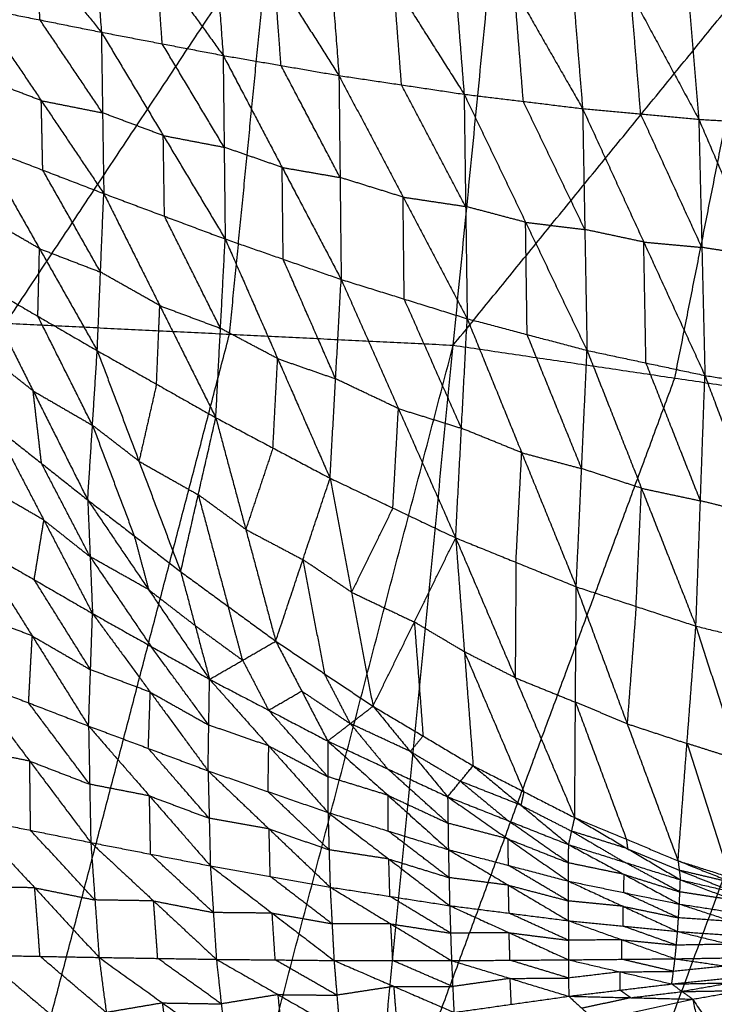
# Model space of a CAD drawing. Header units: millimetres. Extents: x -106 to 110, y -96 to 120.
# Tile 753 of 1020: x 1.95 to 8.48, y 48.48 to 57.73. Entities that reach past the tile are written whole.
import ezdxf

# ---------------------------------------------------------------- set-up
doc = ezdxf.new("R2010")
doc.units = ezdxf.units.MM
doc.header["$MEASUREMENT"] = 0
doc.layers.add('Default', color=7, linetype='Continuous', true_color=0x000000)

msp = doc.modelspace()

# ---------------------------------------------------------------- linework, layer by layer
at = {"layer": 'Default'}
for points in [[(1.8192, 54.8763, 3.8092), (4.3017, 58.6214, 3.8351), (6.7842, 62.3664, 3.8611)], [(6.0262, 54.6697, 3.8092), (6.4052, 58.518, 3.8351), (6.7842, 62.3664, 3.8611)], [(6.0262, 54.6697, 3.8092), (8.8638, 58.1533, 3.8351), (11.7015, 61.637, 3.8611)], [(1.4777, 59.1398, -1.3379), (2.0977, 58.3756, -1.5261), (2.7177, 57.6114, -1.7143)], [(5.9605, 59.1331, -2.1705), (6.0444, 58.0807, -2.2815), (6.1283, 57.0282, -2.3925)], [(5.9605, 59.1331, -2.1705), (6.6014, 58.013, -2.3762), (7.2424, 56.8929, -2.582)], [(7.0564, 59.1584, -2.3442), (7.1494, 58.0257, -2.4631), (7.2424, 56.8929, -2.582)], [(7.0564, 59.1584, -2.3442), (7.6957, 57.9755, -2.5424), (8.335, 56.7926, -2.7406)], [(8.1347, 59.1923, -2.4903), (8.2348, 57.9924, -2.6154), (8.335, 56.7926, -2.7406)], [(8.1347, 59.1923, -2.4903), (8.7496, 57.9609, -2.6752), (9.3646, 56.7296, -2.86)], [(2.6099, 59.1242, -1.552), (2.6638, 58.3678, -1.6332), (2.7177, 57.6114, -1.7143)], [(2.6099, 59.1242, -1.552), (3.2363, 58.2584, -1.7512), (3.8627, 57.3926, -1.9503)], [(3.7352, 59.1155, -1.7669), (3.799, 58.254, -1.8586), (3.8627, 57.3926, -1.9503)], [(3.7352, 59.1155, -1.7669), (4.3435, 58.1597, -1.9683), (4.9517, 57.2039, -2.1698)], [(4.8048, 59.1177, -1.967), (4.8782, 58.1608, -2.0684), (4.9517, 57.2039, -2.1698)], [(4.8048, 59.1177, -1.967), (5.4666, 58.073, -2.1797), (6.1283, 57.0282, -2.3925)], [(3.9227, 54.773, 3.8092), (4.1122, 56.6972, 3.8222), (4.3017, 58.6214, 3.8351)], [(2.1414, 57.7261, -1.5967), (2.1195, 58.0509, -1.5614), (2.0977, 58.3756, -1.5261)], [(3.2902, 57.502, -1.8323), (3.2632, 57.8802, -1.7917), (3.2363, 58.2584, -1.7512)], [(4.4072, 57.2982, -2.06), (4.3753, 57.7289, -2.0142), (4.3435, 58.1597, -1.9683)], [(8.1094, 54.3607, 3.8092), (8.4866, 56.257, 3.8222), (8.8638, 58.1533, 3.8351)], [(5.54, 57.116, -2.2811), (5.5033, 57.5945, -2.2304), (5.4666, 58.073, -2.1797)], [(6.6854, 56.9606, -2.4873), (6.6434, 57.4868, -2.4318), (6.6014, 58.013, -2.3762)], [(7.7887, 56.8428, -2.6613), (7.7422, 57.4091, -2.6018), (7.6957, 57.9755, -2.5424)], [(1.5651, 57.8408, -1.4791), (2.1414, 57.7261, -1.5967), (2.7177, 57.6114, -1.7143)], [(1.5651, 57.8408, -1.4791), (2.1528, 56.9677, -1.5077), (2.7405, 56.0945, -1.5364)], [(2.7291, 56.853, -1.6254), (2.4352, 57.2895, -1.611), (2.1414, 57.7261, -1.5967)], [(2.7177, 57.6114, -1.7143), (2.7291, 56.853, -1.6254), (2.7405, 56.0945, -1.5364)], [(2.7177, 57.6114, -1.7143), (3.2902, 57.502, -1.8323), (3.8627, 57.3926, -1.9503)], [(2.7177, 57.6114, -1.7143), (3.2998, 56.6395, -1.7321), (3.882, 55.6676, -1.75)], [(3.8723, 56.5301, -1.8502), (3.5812, 57.016, -1.8412), (3.2902, 57.502, -1.8323)], [(3.8627, 57.3926, -1.9503), (3.8723, 56.5301, -1.8502), (3.882, 55.6676, -1.75)], [(3.8627, 57.3926, -1.9503), (4.4072, 57.2982, -2.06), (4.9517, 57.2039, -2.1698)], [(3.8627, 57.3926, -1.9503), (4.4176, 56.3401, -1.9495), (4.9725, 55.2875, -1.9486)], [(4.9621, 56.2457, -2.0592), (4.6846, 56.772, -2.0596), (4.4072, 57.2982, -2.06)], [(2.1528, 56.9677, -1.5077), (1.866, 57.0779, -1.4545), (1.5792, 57.1882, -1.4013)], [(4.9517, 57.2039, -2.1698), (4.9621, 56.2457, -2.0592), (4.9725, 55.2875, -1.9486)], [(4.9517, 57.2039, -2.1698), (5.54, 57.116, -2.2811), (6.1283, 57.0282, -2.3925)], [(4.9517, 57.2039, -2.1698), (5.5546, 56.0613, -2.1601), (6.1576, 54.9187, -2.1504)], [(6.1429, 55.9734, -2.2715), (5.8415, 56.5447, -2.2763), (5.54, 57.116, -2.2811)], [(6.1283, 57.0282, -2.3925), (6.1429, 55.9734, -2.2715), (6.1576, 54.9187, -2.1504)], [(6.1283, 57.0282, -2.3925), (6.6854, 56.9606, -2.4873), (7.2424, 56.8929, -2.582)], [(6.1283, 57.0282, -2.3925), (6.7062, 55.8245, -2.3574), (7.2841, 54.6207, -2.3223)], [(2.1669, 56.315, -1.4299), (2.1598, 56.6414, -1.4688), (2.1528, 56.9677, -1.5077)], [(2.1528, 56.9677, -1.5077), (2.441, 56.9103, -1.5665), (2.7291, 56.853, -1.6254)], [(7.2633, 55.7568, -2.4522), (6.9743, 56.3587, -2.4697), (6.6854, 56.9606, -2.4873)], [(3.2998, 56.6395, -1.7321), (3.0145, 56.7462, -1.6788), (2.7291, 56.853, -1.6254)], [(7.2424, 56.8929, -2.582), (7.2633, 55.7568, -2.4522), (7.2841, 54.6207, -2.3223)], [(7.2424, 56.8929, -2.582), (7.7887, 56.8428, -2.6613), (8.335, 56.7926, -2.7406)], [(7.2424, 56.8929, -2.582), (7.8174, 55.6389, -2.5243), (8.3924, 54.3848, -2.4665)], [(8.3637, 55.5887, -2.6036), (8.0762, 56.2158, -2.6324), (7.7887, 56.8428, -2.6613)], [(8.335, 56.7926, -2.7406), (8.3637, 55.5887, -2.6036), (8.3924, 54.3848, -2.4665)], [(8.335, 56.7926, -2.7406), (8.8498, 56.7611, -2.8003), (9.3646, 56.7296, -2.86)], [(8.335, 56.7926, -2.7406), (8.8855, 55.5068, -2.6581), (9.436, 54.221, -2.5756)], [(3.3112, 55.8811, -1.6432), (3.3055, 56.2603, -1.6877), (3.2998, 56.6395, -1.7321)], [(3.2998, 56.6395, -1.7321), (3.5861, 56.5848, -1.7911), (3.8723, 56.5301, -1.8502)], [(1.5932, 56.5355, -1.3235), (2.1361, 55.5769, -1.1383), (2.679, 54.6183, -0.9531)], [(1.5932, 56.5355, -1.3235), (2.1669, 56.315, -1.4299), (2.7405, 56.0945, -1.5364)], [(4.4176, 56.3401, -1.9495), (4.1449, 56.4351, -1.8998), (3.8723, 56.5301, -1.8502)], [(2.7097, 55.3564, -1.2448), (2.4383, 55.8357, -1.3374), (2.1669, 56.315, -1.4299)], [(4.4272, 55.4776, -1.8493), (4.4224, 55.9088, -1.8994), (4.4176, 56.3401, -1.9495)], [(4.4176, 56.3401, -1.9495), (4.6898, 56.2929, -2.0043), (4.9621, 56.2457, -2.0592)], [(5.5546, 56.0613, -2.1601), (5.2584, 56.1535, -2.1096), (4.9621, 56.2457, -2.0592)], [(2.679, 54.6183, -0.9531), (2.7097, 55.3564, -1.2448), (2.7405, 56.0945, -1.5364)], [(2.7405, 56.0945, -1.5364), (3.2671, 55.0413, -1.3145), (3.7938, 53.9881, -1.0926)], [(2.7405, 56.0945, -1.5364), (3.3112, 55.8811, -1.6432), (3.882, 55.6676, -1.75)], [(5.565, 55.1031, -2.0495), (5.5598, 55.5822, -2.1048), (5.5546, 56.0613, -2.1601)], [(5.5546, 56.0613, -2.1601), (5.8488, 56.0174, -2.2158), (6.1429, 55.9734, -2.2715)], [(2.1361, 55.5769, -1.1383), (1.857, 55.7386, -1.1036), (1.5778, 55.9003, -1.0688)], [(6.7062, 55.8245, -2.3574), (6.4246, 55.899, -2.3144), (6.1429, 55.9734, -2.2715)], [(3.8379, 54.8278, -1.4213), (3.5745, 55.3544, -1.5322), (3.3112, 55.8811, -1.6432)], [(6.7209, 54.7697, -2.2364), (6.7135, 55.2971, -2.2969), (6.7062, 55.8245, -2.3574)], [(6.7062, 55.8245, -2.3574), (6.9847, 55.7907, -2.4048), (7.2633, 55.7568, -2.4522)], [(7.8174, 55.6389, -2.5243), (7.5403, 55.6979, -2.4882), (7.2633, 55.7568, -2.4522)], [(3.7938, 53.9881, -1.0926), (3.8379, 54.8278, -1.4213), (3.882, 55.6676, -1.75)], [(3.882, 55.6676, -1.75), (4.375, 54.5436, -1.4862), (4.868, 53.4197, -1.2223)], [(3.882, 55.6676, -1.75), (4.4272, 55.4776, -1.8493), (4.9725, 55.2875, -1.9486)], [(7.8383, 54.5028, -2.3944), (7.8278, 55.0708, -2.4593), (7.8174, 55.6389, -2.5243)], [(7.8174, 55.6389, -2.5243), (8.0905, 55.6138, -2.5639), (8.3637, 55.5887, -2.6036)], [(2.1207, 54.9418, -0.8836), (2.1284, 55.2593, -1.011), (2.1361, 55.5769, -1.1383)], [(2.1361, 55.5769, -1.1383), (2.4229, 55.4667, -1.1915), (2.7097, 55.3564, -1.2448)], [(8.8855, 55.5068, -2.6581), (8.6246, 55.5478, -2.6308), (8.3637, 55.5887, -2.6036)], [(4.9202, 54.3536, -1.5855), (4.6737, 54.9156, -1.7174), (4.4272, 55.4776, -1.8493)], [(3.2671, 55.0413, -1.3145), (2.9884, 55.1989, -1.2796), (2.7097, 55.3564, -1.2448)], [(1.5625, 55.2652, -0.8141), (2.076, 54.2402, -0.3707), (2.5896, 53.2152, 0.0728)], [(1.5625, 55.2652, -0.8141), (2.1207, 54.9418, -0.8836), (2.679, 54.6183, -0.9531)], [(4.868, 53.4197, -1.2223), (4.9202, 54.3536, -1.5855), (4.9725, 55.2875, -1.9486)], [(4.9725, 55.2875, -1.9486), (5.5108, 54.0733, -1.6515), (6.0491, 52.859, -1.3544)], [(4.9725, 55.2875, -1.9486), (5.565, 55.1031, -2.0495), (6.1576, 54.9187, -2.1504)], [(6.1033, 53.8889, -1.7524), (5.8342, 54.496, -1.9009), (5.565, 55.1031, -2.0495)], [(3.2364, 54.3032, -1.0229), (3.2518, 54.6723, -1.1687), (3.2671, 55.0413, -1.3145)], [(3.2671, 55.0413, -1.3145), (3.5525, 54.9346, -1.3679), (3.8379, 54.8278, -1.4213)], [(1.8192, 54.8763, 3.8092), (3.9227, 54.773, 3.8092), (6.0262, 54.6697, 3.8092)], [(2.6343, 53.9168, -0.4402), (2.3775, 54.4293, -0.6619), (2.1207, 54.9418, -0.8836)], [(6.0491, 52.859, -1.3544), (6.1033, 53.8889, -1.7524), (6.1576, 54.9187, -2.1504)], [(6.1576, 54.9187, -2.1504), (6.6701, 53.659, -1.8088), (7.1825, 52.3993, -1.4672)], [(6.1576, 54.9187, -2.1504), (6.7209, 54.7697, -2.2364), (7.2841, 54.6207, -2.3223)], [(4.375, 54.5436, -1.4862), (4.1064, 54.6857, -1.4537), (3.8379, 54.8278, -1.4213)], [(1.8192, 46.7433, 3.779), (2.8709, 50.7582, 3.7941), (3.9227, 54.773, 3.8092)], [(7.2333, 53.51, -1.8947), (6.9771, 54.1399, -2.0655), (6.7209, 54.7697, -2.2364)], [(1.8192, 38.6103, 3.7488), (3.9227, 46.64, 3.779), (6.0262, 54.6697, 3.8092)], [(2.5896, 53.2152, 0.0728), (2.6343, 53.9168, -0.4402), (2.679, 54.6183, -0.9531)], [(2.679, 54.6183, -0.9531), (3.0713, 53.5795, -0.4418), (3.4636, 52.5408, 0.0696)], [(2.679, 54.6183, -0.9531), (3.2364, 54.3032, -1.0229), (3.7938, 53.9881, -1.0926)], [(4.4318, 38.4819, 3.7488), (5.229, 46.5758, 3.779), (6.0262, 54.6697, 3.8092)], [(6.0262, 54.6697, 3.8092), (8.1094, 54.3607, 3.8092), (10.1926, 54.0516, 3.8092)], [(7.1825, 52.3993, -1.4672), (7.2333, 53.51, -1.8947), (7.2841, 54.6207, -2.3223)], [(7.2841, 54.6207, -2.3223), (7.796, 53.3252, -1.9423), (8.3078, 52.0296, -1.5623)], [(7.2841, 54.6207, -2.3223), (7.8383, 54.5028, -2.3944), (8.3924, 54.3848, -2.4665)], [(2.076, 54.2402, -0.3707), (1.8586, 54.4121, -0.3698), (1.6413, 54.5841, -0.3689)], [(4.3309, 53.7039, -1.1575), (4.3529, 54.1238, -1.3218), (4.375, 54.5436, -1.4862)], [(4.375, 54.5436, -1.4862), (4.6476, 54.4486, -1.5358), (4.9202, 54.3536, -1.5855)], [(8.3501, 53.2072, -2.0144), (8.0942, 53.855, -2.2044), (7.8383, 54.5028, -2.3944)], [(5.5108, 54.0733, -1.6515), (5.2155, 54.2134, -1.6185), (4.9202, 54.3536, -1.5855)], [(5.229, 46.5758, 3.779), (6.6692, 50.4682, 3.7941), (8.1094, 54.3607, 3.8092)], [(8.3078, 52.0296, -1.5623), (8.3501, 53.2072, -2.0144), (8.3924, 54.3848, -2.4665)], [(8.3924, 54.3848, -2.4665), (8.8822, 53.0767, -2.0507), (9.372, 51.7686, -1.6348)], [(8.3924, 54.3848, -2.4665), (8.9142, 54.3029, -2.5211), (9.436, 54.221, -2.5756)], [(2.1548, 53.5591, 0.0745), (2.1154, 53.8996, -0.1481), (2.076, 54.2402, -0.3707)], [(2.076, 54.2402, -0.3707), (2.3552, 54.0785, -0.4054), (2.6343, 53.9168, -0.4402)], [(3.2364, 54.3032, -1.0229), (3.1538, 53.9414, -0.7323), (3.0713, 53.5795, -0.4418)], [(4.4318, 38.4819, 3.7488), (7.3122, 46.2668, 3.779), (10.1926, 54.0516, 3.8092)], [(5.4585, 53.1394, -1.2884), (5.4847, 53.6063, -1.4699), (5.5108, 54.0733, -1.6515)], [(5.5108, 54.0733, -1.6515), (5.8071, 53.9811, -1.7019), (6.1033, 53.8889, -1.7524)], [(7.0193, 38.0981, 3.7488), (8.606, 46.0749, 3.779), (10.1926, 54.0516, 3.8092)], [(3.4636, 52.5408, 0.0696), (3.6287, 53.2644, -0.5115), (3.7938, 53.9881, -1.0926)], [(3.7938, 53.9881, -1.0926), (4.0756, 52.9383, -0.5129), (4.3573, 51.8884, 0.0667)], [(3.7938, 53.9881, -1.0926), (4.3309, 53.7039, -1.1575), (4.868, 53.4197, -1.2223)], [(1.72, 53.9029, 0.0763), (2.1548, 53.5591, 0.0745), (2.5896, 53.2152, 0.0728)], [(1.72, 53.9029, 0.0763), (2.1773, 53.0256, -0.337), (2.6345, 52.1483, -0.7502)], [(2.6343, 53.9168, -0.4402), (2.8304, 53.3974, -0.1845), (3.0266, 52.878, 0.0712)], [(3.0713, 53.5795, -0.4418), (2.8528, 53.7482, -0.441), (2.6343, 53.9168, -0.4402)], [(6.6701, 53.659, -1.8088), (6.3867, 53.7739, -1.7806), (6.1033, 53.8889, -1.7524)], [(4.3309, 53.7039, -1.1575), (4.2032, 53.3211, -0.8352), (4.0756, 52.9383, -0.5129)], [(3.0713, 53.5795, -0.4418), (3.35, 53.422, -0.4766), (3.6287, 53.2644, -0.5115)], [(6.6158, 52.6292, -1.4108), (6.6429, 53.1441, -1.6098), (6.6701, 53.659, -1.8088)], [(6.6701, 53.659, -1.8088), (6.9517, 53.5845, -1.8518), (7.2333, 53.51, -1.8947)], [(2.612, 52.6818, -0.3387), (2.3834, 53.1204, -0.1321), (2.1548, 53.5591, 0.0745)], [(7.796, 53.3252, -1.9423), (7.5147, 53.4176, -1.9185), (7.2333, 53.51, -1.8947)], [(4.3573, 51.8884, 0.0667), (4.6127, 52.6541, -0.5778), (4.868, 53.4197, -1.2223)], [(4.868, 53.4197, -1.2223), (5.0699, 52.3482, -0.5791), (5.2718, 51.2767, 0.0642)], [(4.868, 53.4197, -1.2223), (5.4585, 53.1394, -1.2884), (6.0491, 52.859, -1.3544)], [(2.1773, 53.0256, -0.337), (1.9032, 53.1844, -0.3706), (1.6291, 53.3431, -0.4042)], [(7.7452, 52.2144, -1.5147), (7.7706, 52.7698, -1.7285), (7.796, 53.3252, -1.9423)], [(7.796, 53.3252, -1.9423), (8.0731, 53.2662, -1.9783), (8.3501, 53.2072, -2.0144)], [(2.5896, 53.2152, 0.0728), (2.612, 52.6818, -0.3387), (2.6345, 52.1483, -0.7502)], [(2.5896, 53.2152, 0.0728), (3.0266, 52.878, 0.0712), (3.4636, 52.5408, 0.0696)], [(2.5896, 53.2152, 0.0728), (3.1622, 52.3723, -0.271), (3.7348, 51.5294, -0.6148)], [(3.6287, 53.2644, -0.5115), (3.7696, 52.7395, -0.2217), (3.9105, 52.2146, 0.0682)], [(4.0756, 52.9383, -0.5129), (3.8521, 53.1014, -0.5122), (3.6287, 53.2644, -0.5115)], [(8.8822, 53.0767, -2.0507), (8.6162, 53.142, -2.0325), (8.3501, 53.2072, -2.0144)], [(5.4585, 53.1394, -1.2884), (5.2642, 52.7438, -0.9337), (5.0699, 52.3482, -0.5791)], [(2.0863, 52.4658, -0.8174), (2.1318, 52.7457, -0.5772), (2.1773, 53.0256, -0.337)], [(2.1773, 53.0256, -0.337), (2.3947, 52.8537, -0.3378), (2.612, 52.6818, -0.3387)], [(7.0193, 38.0981, 3.7488), (10.6489, 45.5631, 3.779), (14.2785, 53.0282, 3.8092)], [(4.0756, 52.9383, -0.5129), (4.3441, 52.7962, -0.5454), (4.6127, 52.6541, -0.5778)], [(3.0266, 52.878, 0.0712), (3.0944, 52.6252, -0.0999), (3.1622, 52.3723, -0.271)], [(5.2718, 51.2767, 0.0642), (5.6604, 52.0679, -0.6451), (6.0491, 52.859, -1.3544)], [(6.0491, 52.859, -1.3544), (6.131, 51.7881, -0.6461), (6.213, 50.7171, 0.0621)], [(6.0491, 52.859, -1.3544), (6.6087, 51.5444, -0.6469), (7.1683, 50.2298, 0.0605)], [(6.0491, 52.859, -1.3544), (6.6158, 52.6292, -1.4108), (7.1825, 52.3993, -1.4672)], [(1.5381, 52.7833, -0.8846), (2.0679, 51.9371, -1.0522), (2.5976, 51.0909, -1.2199)], [(1.5381, 52.7833, -0.8846), (2.0863, 52.4658, -0.8174), (2.6345, 52.1483, -0.7502)], [(2.612, 52.6818, -0.3387), (2.8983, 52.2603, -0.5106), (3.1846, 51.8389, -0.6825)], [(3.1622, 52.3723, -0.271), (2.8871, 52.5271, -0.3049), (2.612, 52.6818, -0.3387)], [(4.6127, 52.6541, -0.5778), (4.7136, 52.1183, -0.2562), (4.8146, 51.5826, 0.0655)], [(5.0699, 52.3482, -0.5791), (4.8413, 52.5011, -0.5784), (4.6127, 52.6541, -0.5778)], [(6.6158, 52.6292, -1.4108), (6.6122, 52.0868, -1.0289), (6.6087, 51.5444, -0.6469)], [(2.6161, 51.6196, -0.985), (2.3512, 52.0427, -0.9012), (2.0863, 52.4658, -0.8174)], [(3.4636, 52.5408, 0.0696), (3.5992, 52.0351, -0.2726), (3.7348, 51.5294, -0.6148)], [(3.4636, 52.5408, 0.0696), (3.9105, 52.2146, 0.0682), (4.3573, 51.8884, 0.0667)], [(3.1622, 52.3723, -0.271), (3.3807, 52.2037, -0.2718), (3.5992, 52.0351, -0.2726)], [(7.1683, 50.2298, 0.0605), (7.1754, 51.3145, -0.7033), (7.1825, 52.3993, -1.4672)], [(7.1825, 52.3993, -1.4672), (7.6613, 51.1118, -0.7039), (8.1401, 49.8242, 0.0594)], [(7.1825, 52.3993, -1.4672), (7.7452, 52.2144, -1.5147), (8.3078, 52.0296, -1.5623)], [(5.0699, 52.3482, -0.5791), (5.3652, 52.208, -0.6121), (5.6604, 52.0679, -0.6451)], [(4.0461, 51.7089, -0.274), (3.9783, 51.9618, -0.1029), (3.9105, 52.2146, 0.0682)], [(7.7452, 52.2144, -1.5147), (7.7032, 51.6631, -1.1093), (7.6613, 51.1118, -0.7039)], [(2.0679, 51.9371, -1.0522), (1.786, 52.0458, -1.105), (1.5041, 52.1546, -1.1578)], [(2.5976, 51.0909, -1.2199), (2.6161, 51.6196, -0.985), (2.6345, 52.1483, -0.7502)], [(2.6345, 52.1483, -0.7502), (3.1778, 51.409, -0.8785), (3.721, 50.6697, -1.0068)], [(2.6345, 52.1483, -0.7502), (3.1846, 51.8389, -0.6825), (3.7348, 51.5294, -0.6148)], [(3.5992, 52.0351, -0.2726), (3.8226, 51.872, -0.2733), (4.0461, 51.7089, -0.274)], [(5.6604, 52.0679, -0.6451), (5.7014, 51.5324, -0.291), (5.7424, 50.9969, 0.0632)], [(6.131, 51.7881, -0.6461), (5.8957, 51.928, -0.6456), (5.6604, 52.0679, -0.6451)], [(8.1401, 49.8242, 0.0594), (8.224, 50.9269, -0.7514), (8.3078, 52.0296, -1.5623)], [(8.3078, 52.0296, -1.5623), (8.7112, 50.7719, -0.7517), (9.1145, 49.5143, 0.0588)], [(8.3078, 52.0296, -1.5623), (8.8399, 51.8991, -1.5985), (9.372, 51.7686, -1.6348)], [(2.0338, 51.3084, -1.3255), (2.0508, 51.6228, -1.1889), (2.0679, 51.9371, -1.0522)], [(2.0679, 51.9371, -1.0522), (2.342, 51.7784, -1.0186), (2.6161, 51.6196, -0.985)], [(3.7279, 51.0995, -0.8108), (3.4563, 51.4692, -0.7467), (3.1846, 51.8389, -0.6825)], [(3.7348, 51.5294, -0.6148), (4.0461, 51.7089, -0.274), (4.3573, 51.8884, 0.0667)], [(4.3573, 51.8884, 0.0667), (4.6015, 51.4193, -0.2077), (4.8457, 50.9501, -0.482)], [(4.3573, 51.8884, 0.0667), (4.8146, 51.5826, 0.0655), (5.2718, 51.2767, 0.0642)], [(6.131, 51.7881, -0.6461), (6.4108, 51.1308, -0.2924), (6.6906, 50.4735, 0.0613)], [(6.6087, 51.5444, -0.6469), (6.3699, 51.6663, -0.6465), (6.131, 51.7881, -0.6461)], [(4.0461, 51.7089, -0.274), (4.1682, 51.4743, -0.4112), (4.2903, 51.2398, -0.5484)], [(3.1778, 51.409, -0.8785), (2.8969, 51.5143, -0.9318), (2.6161, 51.6196, -0.985)], [(5.0587, 51.1134, -0.2089), (4.9366, 51.348, -0.0717), (4.8146, 51.5826, 0.0655)], [(6.6087, 51.5444, -0.6469), (6.892, 51.4295, -0.6751), (7.1754, 51.3145, -0.7033)], [(1.4701, 51.5258, -1.431), (2.0338, 51.3084, -1.3255), (2.5976, 51.0909, -1.2199)], [(1.4701, 51.5258, -1.431), (2.0442, 50.7611, -1.3883), (2.6183, 49.9963, -1.3456)], [(3.721, 50.6697, -1.0068), (3.7279, 51.0995, -0.8108), (3.7348, 51.5294, -0.6148)], [(3.7348, 51.5294, -0.6148), (4.2903, 51.2398, -0.5484), (4.8457, 50.9501, -0.482)], [(3.7348, 51.5294, -0.6148), (4.2917, 50.9039, -0.7063), (4.8486, 50.2784, -0.7977)], [(3.1593, 50.8803, -1.1134), (3.1685, 51.1446, -0.9959), (3.1778, 51.409, -0.8785)], [(3.1778, 51.409, -0.8785), (3.4528, 51.2543, -0.8447), (3.7279, 51.0995, -0.8108)], [(4.2903, 51.2398, -0.5484), (4.4459, 51.3295, -0.378), (4.6015, 51.4193, -0.2077)], [(4.6015, 51.4193, -0.2077), (4.8301, 51.2663, -0.2083), (5.0587, 51.1134, -0.2089)], [(2.6079, 50.5436, -1.2828), (2.3209, 50.926, -1.3041), (2.0338, 51.3084, -1.3255)], [(4.8457, 50.9501, -0.482), (5.0587, 51.1134, -0.2089), (5.2718, 51.2767, 0.0642)], [(5.2718, 51.2767, 0.0642), (5.6226, 50.8514, -0.1466), (5.9734, 50.4261, -0.3574)], [(5.2718, 51.2767, 0.0642), (5.7424, 50.9969, 0.0632), (6.213, 50.7171, 0.0621)], [(7.1754, 51.3145, -0.7033), (7.4148, 50.6708, -0.3217), (7.6542, 50.027, 0.0599)], [(7.6613, 51.1118, -0.7039), (7.4184, 51.2132, -0.7036), (7.1754, 51.3145, -0.7033)], [(4.8472, 50.6142, -0.6399), (4.5687, 50.927, -0.5941), (4.2903, 51.2398, -0.5484)], [(2.5976, 51.0909, -1.2199), (2.6079, 50.5436, -1.2828), (2.6183, 49.9963, -1.3456)], [(2.5976, 51.0909, -1.2199), (3.1593, 50.8803, -1.1134), (3.721, 50.6697, -1.0068)], [(2.5976, 51.0909, -1.2199), (3.1701, 50.434, -1.1651), (3.7426, 49.777, -1.1104)], [(4.2917, 50.9039, -0.7063), (4.0098, 51.0017, -0.7585), (3.7279, 51.0995, -0.8108)], [(5.0587, 51.1134, -0.2089), (5.2341, 50.9008, -0.3143), (5.4095, 50.6881, -0.4197)], [(5.6226, 50.8514, -0.1466), (5.3407, 50.9824, -0.1778), (5.0587, 51.1134, -0.2089)], [(7.6613, 51.1118, -0.7039), (7.9426, 51.0193, -0.7277), (8.224, 50.9269, -0.7514)], [(5.7424, 50.9969, 0.0632), (5.6825, 50.9242, -0.0417), (5.6226, 50.8514, -0.1466)], [(4.2848, 50.474, -0.9023), (4.2883, 50.689, -0.8043), (4.2917, 50.9039, -0.7063)], [(4.2917, 50.9039, -0.7063), (4.5694, 50.7591, -0.6731), (4.8472, 50.6142, -0.6399)], [(4.8457, 50.9501, -0.482), (4.8472, 50.6142, -0.6399), (4.8486, 50.2784, -0.7977)], [(4.8457, 50.9501, -0.482), (5.4095, 50.6881, -0.4197), (5.9734, 50.4261, -0.3574)], [(4.8457, 50.9501, -0.482), (5.413, 50.4396, -0.5417), (5.9803, 49.9291, -0.6014)], [(8.224, 50.9269, -0.7514), (8.4256, 50.2981, -0.3462), (8.6273, 49.6693, 0.0591)], [(8.7112, 50.7719, -0.7517), (8.4676, 50.8494, -0.7516), (8.224, 50.9269, -0.7514)], [(2.0442, 50.7611, -1.3883), (1.7611, 50.8182, -1.4466), (1.478, 50.8754, -1.5048)], [(3.7318, 50.2234, -1.0586), (3.4456, 50.5518, -1.086), (3.1593, 50.8803, -1.1134)], [(5.6226, 50.8514, -0.1466), (5.8579, 50.7115, -0.1471), (6.0932, 50.5716, -0.1477)], [(2.0521, 50.1107, -1.4621), (2.0481, 50.4359, -1.4252), (2.0442, 50.7611, -1.3883)], [(2.0442, 50.7611, -1.3883), (2.3261, 50.6524, -1.3356), (2.6079, 50.5436, -1.2828)], [(5.9734, 50.4261, -0.3574), (6.0932, 50.5716, -0.1477), (6.213, 50.7171, 0.0621)], [(6.213, 50.7171, 0.0621), (6.6623, 50.3465, -0.092), (7.1116, 49.9758, -0.246)], [(6.213, 50.7171, 0.0621), (6.6906, 50.4735, 0.0613), (7.1683, 50.2298, 0.0605)], [(3.721, 50.6697, -1.0068), (3.7318, 50.2234, -1.0586), (3.7426, 49.777, -1.1104)], [(3.721, 50.6697, -1.0068), (4.2848, 50.474, -0.9023), (4.8486, 50.2784, -0.7977)], [(3.721, 50.6697, -1.0068), (4.2948, 50.1232, -0.9431), (4.8685, 49.5767, -0.8793)], [(5.413, 50.4396, -0.5417), (5.1301, 50.5269, -0.5908), (4.8472, 50.6142, -0.6399)], [(5.9768, 50.1776, -0.4794), (5.6932, 50.4328, -0.4496), (5.4095, 50.6881, -0.4197)], [(3.1701, 50.434, -1.1651), (2.889, 50.4888, -1.224), (2.6079, 50.5436, -1.2828)], [(6.0932, 50.5716, -0.1477), (6.3178, 50.3863, -0.2247), (6.5425, 50.2009, -0.3017)], [(6.6623, 50.3465, -0.092), (6.3777, 50.459, -0.1198), (6.0932, 50.5716, -0.1477)], [(3.1804, 49.8867, -1.228), (3.1753, 50.1603, -1.1966), (3.1701, 50.434, -1.1651)], [(3.1701, 50.434, -1.1651), (3.4509, 50.3287, -1.1119), (3.7318, 50.2234, -1.0586)], [(4.8586, 49.9275, -0.8385), (4.5717, 50.2008, -0.8704), (4.2848, 50.474, -0.9023)], [(5.4145, 50.1038, -0.6996), (5.4137, 50.2717, -0.6206), (5.413, 50.4396, -0.5417)], [(5.413, 50.4396, -0.5417), (5.6949, 50.3086, -0.5106), (5.9768, 50.1776, -0.4794)], [(6.6906, 50.4735, 0.0613), (6.6765, 50.41, -0.0153), (6.6623, 50.3465, -0.092)], [(5.9734, 50.4261, -0.3574), (5.9768, 50.1776, -0.4794), (5.9803, 49.9291, -0.6014)], [(5.9734, 50.4261, -0.3574), (6.5416, 50.0295, -0.3917), (7.1098, 49.633, -0.4259)], [(5.9734, 50.4261, -0.3574), (6.5425, 50.2009, -0.3017), (7.1116, 49.9758, -0.246)], [(6.6623, 50.3465, -0.092), (6.9011, 50.2246, -0.0924), (7.1399, 50.1028, -0.0928)], [(4.8486, 50.2784, -0.7977), (4.8586, 49.9275, -0.8385), (4.8685, 49.5767, -0.8793)], [(4.8486, 50.2784, -0.7977), (5.4145, 50.1038, -0.6996), (5.9803, 49.9291, -0.6014)], [(4.8486, 50.2784, -0.7977), (5.4206, 49.8407, -0.73), (5.9925, 49.403, -0.6623)], [(1.486, 50.225, -1.5786), (2.0521, 50.1107, -1.4621), (2.6183, 49.9963, -1.3456)], [(1.486, 50.225, -1.5786), (2.091, 49.5706, -1.3906), (2.6961, 48.9161, -1.2026)], [(4.2948, 50.1232, -0.9431), (4.0133, 50.1733, -1.0009), (3.7318, 50.2234, -1.0586)], [(6.5416, 50.0295, -0.3917), (6.2592, 50.1036, -0.4355), (5.9768, 50.1776, -0.4794)], [(7.1107, 49.8044, -0.336), (6.8266, 50.0027, -0.3188), (6.5425, 50.2009, -0.3017)], [(7.1116, 49.9758, -0.246), (7.1399, 50.1028, -0.0928), (7.1683, 50.2298, 0.0605)], [(7.1683, 50.2298, 0.0605), (7.6542, 50.027, 0.0599), (8.1401, 49.8242, 0.0594)], [(7.1683, 50.2298, 0.0605), (7.6651, 49.9379, -0.049), (8.1619, 49.6459, -0.1584)], [(2.6572, 49.4562, -1.2741), (2.3547, 49.7835, -1.3681), (2.0521, 50.1107, -1.4621)], [(4.3055, 49.6768, -0.9949), (4.3002, 49.9, -0.969), (4.2948, 50.1232, -0.9431)], [(4.2948, 50.1232, -0.9431), (4.5767, 50.0254, -0.8908), (4.8586, 49.9275, -0.8385)], [(5.9864, 49.6661, -0.6318), (5.7004, 49.8849, -0.6657), (5.4145, 50.1038, -0.6996)], [(7.1399, 50.1028, -0.0928), (7.3883, 49.9568, -0.1475), (7.6368, 49.8108, -0.2022)], [(7.6651, 49.9379, -0.049), (7.4025, 50.0203, -0.0709), (7.1399, 50.1028, -0.0928)], [(2.6183, 49.9963, -1.3456), (2.6572, 49.4562, -1.2741), (2.6961, 48.9161, -1.2026)], [(2.6183, 49.9963, -1.3456), (3.1804, 49.8867, -1.228), (3.7426, 49.777, -1.1104)], [(2.6183, 49.9963, -1.3456), (3.2087, 49.4474, -1.1683), (3.7992, 48.8984, -0.9909)], [(6.5451, 49.7811, -0.5137), (6.5433, 49.9053, -0.4527), (6.5416, 50.0295, -0.3917)], [(6.5416, 50.0295, -0.3917), (6.8262, 49.917, -0.3638), (7.1107, 49.8044, -0.336)], [(7.1098, 49.633, -0.4259), (7.1107, 49.8044, -0.336), (7.1116, 49.9758, -0.246)], [(7.1116, 49.9758, -0.246), (7.6319, 49.6966, -0.2669), (8.1523, 49.4175, -0.2878)], [(7.1116, 49.9758, -0.246), (7.6368, 49.8108, -0.2022), (8.1619, 49.6459, -0.1584)], [(7.6542, 50.027, 0.0599), (7.6596, 49.9824, 0.0055), (7.6651, 49.9379, -0.049)], [(3.7709, 49.3377, -1.0506), (3.4756, 49.6122, -1.1393), (3.1804, 49.8867, -1.228)], [(5.4206, 49.8407, -0.73), (5.1396, 49.8841, -0.7843), (4.8586, 49.9275, -0.8385)], [(5.9803, 49.9291, -0.6014), (5.9864, 49.6661, -0.6318), (5.9925, 49.403, -0.6623)], [(5.9803, 49.9291, -0.6014), (6.5448, 49.5951, -0.5349), (7.1093, 49.261, -0.4683)], [(5.9803, 49.9291, -0.6014), (6.5451, 49.7811, -0.5137), (7.1098, 49.633, -0.4259)], [(7.6651, 49.9379, -0.049), (7.9081, 49.8365, -0.0492), (8.151, 49.7351, -0.0495)], [(5.4305, 49.4898, -0.7708), (5.4255, 49.6653, -0.7504), (5.4206, 49.8407, -0.73)], [(5.4206, 49.8407, -0.73), (5.7035, 49.7534, -0.6809), (5.9864, 49.6661, -0.6318)], [(7.1096, 49.447, -0.4471), (6.8273, 49.614, -0.4804), (6.5451, 49.7811, -0.5137)], [(7.6319, 49.6966, -0.2669), (7.3713, 49.7505, -0.3015), (7.1107, 49.8044, -0.336)], [(8.1571, 49.5317, -0.2231), (7.8969, 49.6713, -0.2127), (7.6368, 49.8108, -0.2022)], [(8.1401, 49.8242, 0.0594), (8.151, 49.7351, -0.0495), (8.1619, 49.6459, -0.1584)], [(8.1401, 49.8242, 0.0594), (8.6273, 49.6693, 0.0591), (9.1145, 49.5143, 0.0588)], [(8.1401, 49.8242, 0.0594), (8.6741, 49.6121, -0.0143), (9.2082, 49.3999, -0.088)], [(3.7426, 49.777, -1.1104), (3.7709, 49.3377, -1.0506), (3.7992, 48.8984, -0.9909)], [(3.7426, 49.777, -1.1104), (4.3055, 49.6768, -0.9949), (4.8685, 49.5767, -0.8793)], [(3.7426, 49.777, -1.1104), (4.3239, 49.3322, -0.9467), (4.9053, 48.8873, -0.7831)], [(7.6311, 49.5253, -0.3569), (7.6315, 49.611, -0.3119), (7.6319, 49.6966, -0.2669)], [(7.6319, 49.6966, -0.2669), (7.8945, 49.6142, -0.245), (8.1571, 49.5317, -0.2231)], [(8.151, 49.7351, -0.0495), (8.418, 49.629, -0.0864), (8.685, 49.5229, -0.1232)], [(8.6741, 49.6121, -0.0143), (8.4126, 49.6736, -0.0319), (8.151, 49.7351, -0.0495)], [(4.8869, 49.232, -0.8312), (4.5962, 49.4544, -0.913), (4.3055, 49.6768, -0.9949)], [(6.5448, 49.5951, -0.5349), (6.2656, 49.6306, -0.5834), (5.9864, 49.6661, -0.6318)], [(7.1093, 49.261, -0.4683), (7.1096, 49.447, -0.4471), (7.1098, 49.633, -0.4259)], [(7.1098, 49.633, -0.4259), (7.6227, 49.3964, -0.3708), (8.1356, 49.1598, -0.3157)], [(7.1098, 49.633, -0.4259), (7.6311, 49.5253, -0.3569), (8.1523, 49.4175, -0.2878)], [(8.1523, 49.4175, -0.2878), (8.1571, 49.5317, -0.2231), (8.1619, 49.6459, -0.1584)], [(8.1619, 49.6459, -0.1584), (8.6747, 49.4524, -0.1677), (9.1875, 49.2589, -0.177)], [(8.1619, 49.6459, -0.1584), (8.685, 49.5229, -0.1232), (9.2082, 49.3999, -0.088)], [(2.091, 49.5706, -1.3906), (1.8133, 49.5758, -1.443), (1.5356, 49.581, -1.4955)], [(2.1407, 48.9266, -1.3075), (2.1158, 49.2486, -1.349), (2.091, 49.5706, -1.3906)], [(2.091, 49.5706, -1.3906), (2.3741, 49.5134, -1.3323), (2.6572, 49.4562, -1.2741)], [(4.8685, 49.5767, -0.8793), (4.8869, 49.232, -0.8312), (4.9053, 48.8873, -0.7831)], [(4.8685, 49.5767, -0.8793), (5.4305, 49.4898, -0.7708), (5.9925, 49.403, -0.6623)], [(4.8685, 49.5767, -0.8793), (5.4392, 49.2313, -0.7337), (6.0099, 48.8859, -0.588)], [(6.5509, 49.332, -0.5653), (6.5478, 49.4635, -0.5501), (6.5448, 49.5951, -0.5349)], [(6.5448, 49.5951, -0.5349), (6.8272, 49.521, -0.491), (7.1096, 49.447, -0.4471)], [(8.1439, 49.2886, -0.3018), (7.8875, 49.4069, -0.3293), (7.6311, 49.5253, -0.3569)], [(8.6747, 49.4524, -0.1677), (8.4159, 49.492, -0.1954), (8.1571, 49.5317, -0.2231)], [(3.2087, 49.4474, -1.1683), (2.933, 49.4518, -1.2212), (2.6572, 49.4562, -1.2741)], [(3.2476, 48.9073, -1.0967), (3.2282, 49.1773, -1.1325), (3.2087, 49.4474, -1.1683)], [(3.2087, 49.4474, -1.1683), (3.4898, 49.3925, -1.1094), (3.7709, 49.3377, -1.0506)], [(6.0012, 49.1444, -0.6252), (5.7159, 49.3171, -0.698), (5.4305, 49.4898, -0.7708)], [(7.6227, 49.3964, -0.3708), (7.3661, 49.4217, -0.409), (7.1096, 49.447, -0.4471)], [(8.1356, 49.1598, -0.3157), (8.1439, 49.2886, -0.3018), (8.1523, 49.4175, -0.2878)], [(8.1523, 49.4175, -0.2878), (8.6539, 49.2536, -0.2407), (9.1555, 49.0898, -0.1935)], [(8.1523, 49.4175, -0.2878), (8.6699, 49.3382, -0.2324), (9.1875, 49.2589, -0.177)], [(4.3239, 49.3322, -0.9467), (4.0474, 49.3349, -0.9987), (3.7709, 49.3377, -1.0506)], [(4.3522, 48.8929, -0.887), (4.3381, 49.1125, -0.9169), (4.3239, 49.3322, -0.9467)], [(4.3239, 49.3322, -0.9467), (4.6054, 49.2821, -0.889), (4.8869, 49.232, -0.8312)], [(5.9925, 49.403, -0.6623), (6.0012, 49.1444, -0.6252), (6.0099, 48.8859, -0.588)], [(5.9925, 49.403, -0.6623), (6.5509, 49.332, -0.5653), (7.1093, 49.261, -0.4683)], [(5.9925, 49.403, -0.6623), (6.5512, 49.1484, -0.538), (7.1099, 48.8939, -0.4138)], [(7.1096, 49.0774, -0.4411), (6.8303, 49.2047, -0.5032), (6.5509, 49.332, -0.5653)], [(7.6224, 49.2104, -0.392), (7.6226, 49.3034, -0.3814), (7.6227, 49.3964, -0.3708)], [(7.6227, 49.3964, -0.3708), (7.8833, 49.3425, -0.3363), (8.1439, 49.2886, -0.3018)], [(5.4392, 49.2313, -0.7337), (5.1631, 49.2316, -0.7824), (4.8869, 49.232, -0.8312)], [(5.4576, 48.8866, -0.6856), (5.4484, 49.0589, -0.7096), (5.4392, 49.2313, -0.7337)], [(5.4392, 49.2313, -0.7337), (5.7202, 49.1878, -0.6794), (6.0012, 49.1444, -0.6252)], [(7.1093, 49.261, -0.4683), (7.1096, 49.0774, -0.4411), (7.1099, 48.8939, -0.4138)], [(7.1093, 49.261, -0.4683), (7.6106, 49.0822, -0.3726), (8.1118, 48.9035, -0.2768)], [(7.1093, 49.261, -0.4683), (7.6224, 49.2104, -0.392), (8.1356, 49.1598, -0.3157)], [(8.6539, 49.2536, -0.2407), (8.3989, 49.2711, -0.2712), (8.1439, 49.2886, -0.3018)], [(6.5512, 49.1484, -0.538), (6.2762, 49.1464, -0.5816), (6.0012, 49.1444, -0.6252)], [(6.5599, 48.8899, -0.5009), (6.5556, 49.0191, -0.5195), (6.5512, 49.1484, -0.538)], [(6.5512, 49.1484, -0.538), (6.8304, 49.1129, -0.4895), (7.1096, 49.0774, -0.4411)], [(8.1237, 49.0316, -0.2963), (7.8731, 49.121, -0.3441), (7.6224, 49.2104, -0.392)], [(8.1118, 48.9035, -0.2768), (8.1237, 49.0316, -0.2963), (8.1356, 49.1598, -0.3157)], [(8.1356, 49.1598, -0.3157), (8.6239, 49.0401, -0.2414), (9.1122, 48.9204, -0.1671)], [(8.1356, 49.1598, -0.3157), (8.6455, 49.1248, -0.2546), (9.1555, 49.0898, -0.1935)], [(7.6106, 49.0822, -0.3726), (7.3601, 49.0798, -0.4068), (7.1096, 49.0774, -0.4411)], [(7.6109, 48.8987, -0.3453), (7.6107, 48.9905, -0.3589), (7.6106, 49.0822, -0.3726)], [(7.6106, 49.0822, -0.3726), (7.8671, 49.0569, -0.3344), (8.1237, 49.0316, -0.2963)], [(8.6239, 49.0401, -0.2414), (8.3738, 49.0359, -0.2688), (8.1237, 49.0316, -0.2963)], [(1.5852, 48.9371, -1.4124), (2.1407, 48.9266, -1.3075), (2.6961, 48.9161, -1.2026)], [(1.5852, 48.9371, -1.4124), (2.2081, 48.4087, -1.0789), (2.831, 47.8802, -0.7454)], [(2.7636, 48.3982, -0.974), (2.4521, 48.6624, -1.1407), (2.1407, 48.9266, -1.3075)], [(2.6961, 48.9161, -1.2026), (2.7636, 48.3982, -0.974), (2.831, 47.8802, -0.7454)], [(2.6961, 48.9161, -1.2026), (3.2476, 48.9073, -1.0967), (3.7992, 48.8984, -0.9909)], [(2.6961, 48.9161, -1.2026), (3.2935, 48.4885, -0.906), (3.8909, 48.0609, -0.6094)], [(3.845, 48.4797, -0.8001), (3.5463, 48.6935, -0.9484), (3.2476, 48.9073, -1.0967)], [(3.7992, 48.8984, -0.9909), (3.845, 48.4797, -0.8001), (3.8909, 48.0609, -0.6094)], [(3.7992, 48.8984, -0.9909), (4.3522, 48.8929, -0.887), (4.9053, 48.8873, -0.7831)], [(3.7992, 48.8984, -0.9909), (4.3791, 48.5667, -0.7335), (4.9589, 48.235, -0.4761)], [(4.9321, 48.5612, -0.6296), (4.6422, 48.727, -0.7583), (4.3522, 48.8929, -0.887)], [(4.9053, 48.8873, -0.7831), (4.9321, 48.5612, -0.6296), (4.9589, 48.235, -0.4761)], [(4.9053, 48.8873, -0.7831), (5.4576, 48.8866, -0.6856), (6.0099, 48.8859, -0.588)], [(4.9053, 48.8873, -0.7831), (5.469, 48.6435, -0.5671), (6.0327, 48.3998, -0.3511)], [(6.0213, 48.6428, -0.4696), (5.7395, 48.7647, -0.5776), (5.4576, 48.8866, -0.6856)], [(6.0099, 48.8859, -0.588), (6.5599, 48.8899, -0.5009), (7.1099, 48.8939, -0.4138)], [(6.0099, 48.8859, -0.588), (6.0213, 48.6428, -0.4696), (6.0327, 48.3998, -0.3511)], [(6.0099, 48.8859, -0.588), (6.5609, 48.7187, -0.4138), (7.1118, 48.5515, -0.2396)], [(7.1109, 48.7227, -0.3267), (6.8354, 48.8063, -0.4138), (6.5599, 48.8899, -0.5009)], [(7.1099, 48.8939, -0.4138), (7.6109, 48.8987, -0.3453), (8.1118, 48.9035, -0.2768)], [(7.1099, 48.8939, -0.4138), (7.1109, 48.7227, -0.3267), (7.1118, 48.5515, -0.2396)], [(7.1099, 48.8939, -0.4138), (7.5955, 48.7803, -0.2829), (8.081, 48.6667, -0.152)], [(8.0964, 48.7851, -0.2144), (7.8537, 48.8419, -0.2799), (7.6109, 48.8987, -0.3453)], [(8.081, 48.6667, -0.152), (8.0964, 48.7851, -0.2144), (8.1118, 48.9035, -0.2768)], [(8.1118, 48.9035, -0.2768), (8.612, 48.912, -0.2219), (9.1122, 48.9204, -0.1671)], [(8.1118, 48.9035, -0.2768), (8.5847, 48.8351, -0.1793), (9.0575, 48.7668, -0.0818)], [(7.5955, 48.7803, -0.2829), (7.3532, 48.7515, -0.3048), (7.1109, 48.7227, -0.3267)], [(7.5955, 48.7803, -0.2829), (7.846, 48.7827, -0.2486), (8.0964, 48.7851, -0.2144)], [(7.5964, 48.6091, -0.1958), (7.596, 48.6947, -0.2393), (7.5955, 48.7803, -0.2829)], [(8.081, 48.6667, -0.152), (8.5693, 48.7167, -0.1169), (9.0575, 48.7668, -0.0818)], [(8.5847, 48.8351, -0.1793), (8.3406, 48.8101, -0.1968), (8.0964, 48.7851, -0.2144)], [(6.5609, 48.7187, -0.4138), (6.2911, 48.6807, -0.4417), (6.0213, 48.6428, -0.4696)], [(6.5609, 48.7187, -0.4138), (6.8359, 48.7207, -0.3702), (7.1109, 48.7227, -0.3267)], [(6.5722, 48.4756, -0.2953), (6.5666, 48.5971, -0.3546), (6.5609, 48.7187, -0.4138)], [(8.081, 48.6667, -0.152), (8.6454, 48.6769, -0.0482), (9.2097, 48.6871, 0.0556)], [(8.6454, 48.6769, -0.0482), (8.4123, 48.6361, -0.0485), (8.1791, 48.5952, -0.0489)], [(8.2772, 48.5238, 0.0542), (8.7435, 48.6054, 0.0549), (9.2097, 48.6871, 0.0556)], [(5.469, 48.6435, -0.5671), (5.2005, 48.6024, -0.5983), (4.9321, 48.5612, -0.6296)], [(5.4958, 48.3174, -0.4136), (5.4824, 48.4805, -0.4903), (5.469, 48.6435, -0.5671)], [(5.469, 48.6435, -0.5671), (5.7451, 48.6432, -0.5183), (6.0213, 48.6428, -0.4696)], [(7.1118, 48.5515, -0.2396), (7.5964, 48.6091, -0.1958), (8.081, 48.6667, -0.152)], [(7.5964, 48.6091, -0.1958), (7.6455, 48.5734, -0.1442), (7.6945, 48.5376, -0.0927)], [(7.6945, 48.5376, -0.0927), (7.9368, 48.5664, -0.0708), (8.1791, 48.5952, -0.0489)], [(8.081, 48.6667, -0.152), (8.1791, 48.5952, -0.0489), (8.2772, 48.5238, 0.0542)], [(8.1791, 48.5952, -0.0489), (8.4613, 48.6003, 0.003), (8.7435, 48.6054, 0.0549)], [(3.2935, 48.4885, -0.906), (3.0285, 48.4434, -0.94), (2.7636, 48.3982, -0.974)], [(3.3609, 47.9706, -0.6774), (3.3272, 48.2296, -0.7917), (3.2935, 48.4885, -0.906)], [(3.2935, 48.4885, -0.906), (3.5692, 48.4841, -0.8531), (3.845, 48.4797, -0.8001)], [(4.3791, 48.5667, -0.7335), (4.112, 48.5232, -0.7668), (3.845, 48.4797, -0.8001)], [(4.4249, 48.148, -0.5427), (4.402, 48.3573, -0.6381), (4.3791, 48.5667, -0.7335)], [(4.3791, 48.5667, -0.7335), (4.6556, 48.5639, -0.6815), (4.9321, 48.5612, -0.6296)], [(6.0327, 48.3998, -0.3511), (6.5722, 48.4756, -0.2953), (7.1118, 48.5515, -0.2396)], [(7.1118, 48.5515, -0.2396), (7.236, 48.4381, -0.0934), (7.3603, 48.3248, 0.0529)], [(7.1118, 48.5515, -0.2396), (7.6945, 48.5376, -0.0927), (8.2772, 48.5238, 0.0542)], [(7.6945, 48.5376, -0.0927), (7.4653, 48.4879, -0.093), (7.236, 48.4381, -0.0934)], [(7.3603, 48.3248, 0.0529), (7.8187, 48.4243, 0.0535), (8.2772, 48.5238, 0.0542)], [(8.2772, 48.5238, 0.0542), (8.5177, 47.4436, -0.8251), (8.7581, 46.3634, -1.7045)], [(8.2772, 48.5238, 0.0542), (8.9771, 47.4954, -0.8512), (9.677, 46.467, -1.7566)]]:
    msp.add_open_spline(points, degree=2, dxfattribs=at)

doc.saveas('drawing.dxf')
